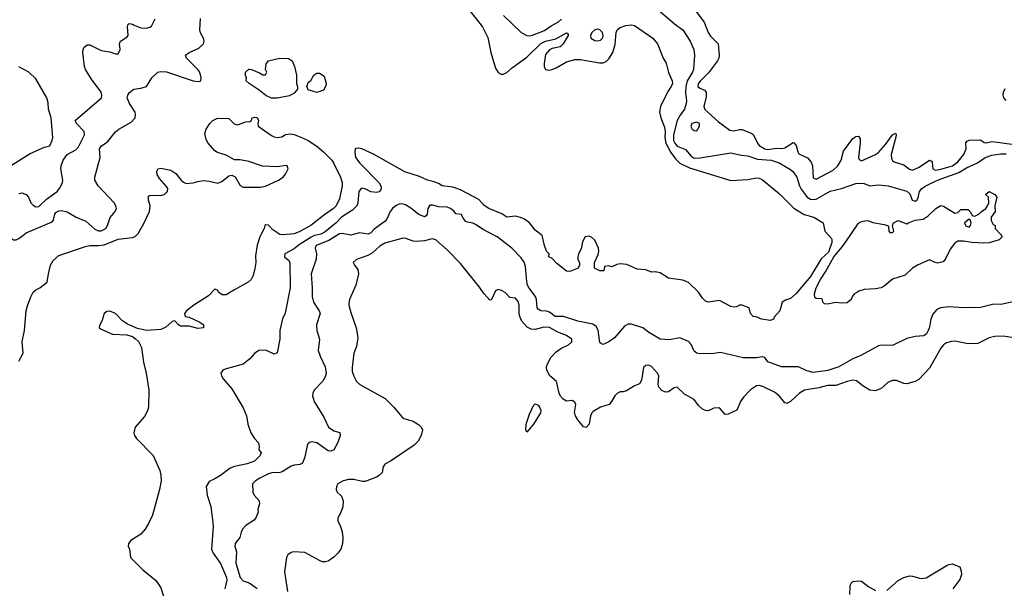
# Model space of a CAD drawing. Header units: inches. Extents: x 1934316 to 2140091, y 524953 to 667329.
# Tile 331 of 384: x 2092235 to 2099178, y 577514 to 581521. Entities that reach past the tile are written whole.
import ezdxf

# ---------------------------------------------------------------- set-up
doc = ezdxf.new("R2010")
doc.units = ezdxf.units.IN
doc.header["$MEASUREMENT"] = 0
doc.layers.add('C0597', color=7, linetype='Continuous')
doc.layers.add('C0598', color=7, linetype='Continuous')

msp = doc.modelspace()

# ---------------------------------------------------------------- linework, layer by layer
at = {"layer": 'C0597', "color": 5}
for points, elevation in [([(2092163.1, 580000), (2092167, 579987), (2092190, 579970.2), (2092210, 579969.2), (2092230, 579977.8), (2092258.3, 580000)], 140), ([(2092230, 579113.4), (2092258.7, 579170), (2092253.1, 579250), (2092268.7, 579330), (2092280.1, 579470), (2092290, 579504.5), (2092312.8, 579567.2), (2092330, 579599.7), (2092350, 579618), (2092377.2, 579630), (2092429, 579670), (2092437.2, 579730), (2092453.3, 579790), (2092470, 579824.9), (2092510, 579859.3), (2092698.3, 579921.7), (2092730.6, 579929.4), (2092790, 579929), (2092830, 579933.9), (2092930, 579973.6), (2093030, 579984.7), (2093050, 579993.8), (2093055.9, 580000)], 120), ([(2093933.4, 580000), (2093928.2, 579990), (2093908.8, 579931.2), (2093896.7, 579856.7), (2093899.5, 579810), (2093893.4, 579766.6), (2093882, 579718), (2093867.3, 579690), (2093846.8, 579670), (2093744.4, 579615.6), (2093690, 579580.7), (2093662.7, 579582.7), (2093638.7, 579598.7), (2093630, 579614), (2093610, 579622), (2093566.2, 579573.8), (2093462.8, 579510), (2093411, 579470), (2093398, 579450), (2093402, 579430), (2093430, 579424), (2093506, 579390), (2093532, 579370), (2093532, 579350), (2093490, 579344.5), (2093430, 579360.7), (2093370, 579361.2), (2093355.3, 579370), (2093330, 579398), (2093310, 579394), (2093265.1, 579354.9), (2093230, 579336.9), (2093129.3, 579330.7), (2093065.3, 579345.3), (2092995.1, 579375.1), (2092959.6, 579399.6), (2092909.5, 579450), (2092870, 579466), (2092850, 579465.1), (2092830.6, 579450), (2092816.4, 579403.6), (2092797.3, 579362.7), (2092796.3, 579350), (2092810, 579339.3), (2092890, 579303.6), (2092990, 579299.6), (2093030, 579287.8), (2093052.8, 579272.8), (2093072.6, 579252.6), (2093094, 579210), (2093107.6, 579107.6), (2093126.4, 579030), (2093145.5, 578910), (2093144.1, 578790), (2093135.8, 578764.2), (2093114.7, 578725.3), (2093050.3, 578650), (2093039.5, 578610), (2093045.3, 578590), (2093058.3, 578570), (2093175.3, 578450), (2093224.2, 578344.2), (2093231.1, 578311.1), (2093231.9, 578270), (2093221.5, 578210), (2093171.3, 578028.7), (2093144.2, 577970), (2093119.7, 577930), (2093090, 577895), (2093017.6, 577850), (2093002, 577830), (2093000.7, 577810), (2093010.4, 577790), (2093016.3, 577730), (2093104.1, 577644.1), (2093192.2, 577570), (2093208.5, 577550), (2093230, 577517.3), (2093266.3, 577406.3)], 120), ([(2094317.3, 580000), (2094310, 579998.3), (2094290, 579988.7), (2094199.1, 579930), (2094170, 579905), (2094104.1, 579870), (2094103.2, 579850), (2094130, 579826), (2094140.5, 579810), (2094143.1, 579630), (2094106.9, 579453.1), (2094087.9, 579412.1), (2094068.5, 579330), (2094070.3, 579270), (2094050, 579173.2), (2094030, 579163.5), (2093970, 579191.6), (2093922, 579190), (2093890.6, 579169.4), (2093858.8, 579130), (2093810, 579092.3), (2093682.9, 579057.1), (2093667.3, 579050), (2093654, 579030), (2093658, 579010), (2093670, 578990.8), (2093730, 578918.8), (2093810, 578784.7), (2093834.8, 578730), (2093844.7, 578670), (2093866, 578610), (2093891, 578570), (2093918, 578538), (2093924.7, 578510), (2093922, 578490), (2093938, 578470), (2093930.8, 578450), (2093890.5, 578410), (2093838.8, 578390), (2093750, 578372.1), (2093719, 578361), (2093650, 578309.6), (2093610, 578284.5), (2093570, 578266.6), (2093548.9, 578230), (2093556, 578170), (2093583.9, 578090), (2093596.8, 577976.8), (2093598.7, 577950), (2093588, 577790), (2093600.4, 577760.4), (2093650, 577687.9), (2093693.3, 577590), (2093696.2, 577570), (2093680.8, 577510)], 140), ([(2094472.4, 580000), (2094414.5, 579965.5), (2094324.7, 579930), (2094319.6, 579910), (2094327.8, 579870), (2094326.5, 579833.5), (2094290.4, 579730), (2094298, 579630), (2094297.1, 579570), (2094307.3, 579530), (2094347.8, 579470), (2094352.8, 579450), (2094327.6, 579370), (2094329.3, 579330), (2094347.9, 579270), (2094340.4, 579190), (2094353.4, 579150), (2094390, 579074), (2094396.5, 579030), (2094390, 579002.9), (2094370, 578971.6), (2094310.4, 578910), (2094301.6, 578890), (2094299.3, 578870), (2094312.2, 578830), (2094380.4, 578720.4), (2094412.8, 578650), (2094450, 578622.6), (2094491.6, 578611.6), (2094495.8, 578590), (2094479.1, 578540.9), (2094450, 578489.6), (2094430, 578479.6), (2094410, 578482.4), (2094330, 578539.8), (2094294.1, 578545.9), (2094278.7, 578541.3), (2094267.6, 578532.4), (2094262, 578518), (2094243.5, 578430), (2094226.7, 578393.3), (2094210, 578385.3), (2094170, 578381.6), (2094150, 578374.4), (2094086.4, 578333.6), (2094070, 578329.2), (2094011.8, 578328.2), (2093990, 578321.3), (2093928.9, 578290), (2093898, 578270), (2093877.3, 578250), (2093879.5, 578190), (2093889.3, 578169.3), (2093924.4, 578130), (2093925.5, 578110), (2093914.4, 578070), (2093915.8, 578050), (2093899.5, 578010), (2093887.2, 577992.8), (2093830, 577955.5), (2093805, 577930), (2093795.8, 577910), (2093788.2, 577871.8), (2093755.5, 577830), (2093753, 577810), (2093763.6, 577770), (2093758.2, 577690), (2093790, 577588.9), (2093810, 577565.6), (2093853.2, 577553.2), (2093899.7, 577519.7), (2093910.3, 577510)], 160), ([(2099262.1, 579537.9), (2099154.3, 579514.3), (2099104.2, 579515.8), (2099010, 579493.3), (2098890, 579491.1), (2098790, 579496.5), (2098727.3, 579490), (2098702, 579478), (2098673.4, 579446.6), (2098659.7, 579410), (2098650, 579354), (2098641.1, 579330), (2098630, 579307), (2098610, 579292), (2098550, 579287), (2098490, 579273.6), (2098390, 579224.2), (2098310, 579228), (2098290, 579223.5), (2098166.7, 579153.3), (2098108.9, 579131.1), (2098010, 579074.1), (2097932.2, 579047.8), (2097830, 579035), (2097785.2, 579045.2), (2097726.6, 579073.4), (2097606.6, 579073.4), (2097509.4, 579110), (2097490, 579139), (2097470, 579145.6), (2097430, 579137.2), (2097337.2, 579137.2), (2097175.6, 579175.6), (2097128.8, 579168.8), (2097030, 579165.3), (2097010, 579170.9), (2096990, 579185.7), (2096970, 579232.3), (2096950, 579254), (2096890, 579277.6), (2096815.8, 579264.2), (2096750, 579269.8), (2096670, 579317.7), (2096629.8, 579349.8), (2096550, 579376), (2096526, 579374), (2096499.3, 579360.7), (2096430, 579278), (2096390, 579249.6), (2096350, 579232.7), (2096337.5, 579237.5), (2096326.6, 579246.6), (2096322.6, 579262.6), (2096313.9, 579333.9), (2096299.2, 579359.2), (2096276.2, 579376.2), (2096170, 579396.7), (2096070, 579428.5), (2096010, 579429.5), (2095970, 579459.4), (2095950, 579467), (2095909.9, 579469.9), (2095890, 579480.4), (2095883.2, 579490), (2095879, 579550), (2095872, 579570), (2095827.9, 579627.9), (2095816.7, 579650), (2095810, 579675.1), (2095802.4, 579782.4), (2095791.4, 579811.4), (2095770, 579841.4), (2095704.6, 579910), (2095601.8, 579990), (2095583.1, 580000)], 160), ([(2097939.4, 580000), (2097958.3, 579978.3), (2097962.7, 579970), (2097960.9, 579950), (2097937.8, 579882.2), (2097885.2, 579834.8), (2097810, 579712.1), (2097710, 579591.3), (2097670, 579557), (2097634.8, 579545.2), (2097612, 579530), (2097594.8, 579470), (2097554.8, 579425.2), (2097550, 579409.2), (2097530, 579402), (2097466, 579410), (2097427.3, 579427.3), (2097408, 579430), (2097388.7, 579450), (2097378, 579490), (2097330, 579508.7), (2097311.6, 579508.4), (2097290, 579498), (2097270, 579495.3), (2097250, 579499), (2097170, 579541.2), (2097090, 579529.4), (2097070, 579536), (2097050, 579557.2), (2097021.2, 579601.1), (2096949.8, 579669.8), (2096910, 579684.2), (2096810, 579698.9), (2096750, 579737), (2096716, 579744), (2096690, 579742), (2096650, 579758), (2096590, 579762), (2096515.1, 579795.1), (2096470, 579800.7), (2096444.4, 579795.6), (2096410, 579778), (2096390, 579786), (2096358, 579782), (2096354, 579750), (2096326, 579750), (2096288, 579770), (2096288, 579810), (2096313.4, 579866.6), (2096318.9, 579890), (2096316, 579910), (2096290, 579966.3), (2096270, 579985.7), (2096250, 579995.6), (2096222, 579990), (2096204.4, 579955.6), (2096194.4, 579905.6), (2096176, 579870), (2096171.6, 579851.6), (2096171.3, 579830), (2096182, 579810), (2096182, 579790), (2096172, 579770), (2096113.2, 579746.8), (2096090, 579749.4), (2096022.5, 579802.5), (2095990, 579838), (2095966, 579850), (2095968, 579870), (2095949.1, 579889.1), (2095934.5, 579930), (2095919.1, 579999.1), (2095918, 580000)], 140), ([(2099157, 580000), (2099162, 579990), (2099142, 579970), (2099070, 579949), (2099030, 579945.2), (2098949.6, 579949.6), (2098890, 579960.9), (2098850, 579959.3), (2098830, 579945.2), (2098795.9, 579904.1), (2098764, 579836), (2098746, 579814), (2098710, 579805.2), (2098689.4, 579809.4), (2098650, 579828.7), (2098570, 579794), (2098531.3, 579770), (2098478.5, 579721.5), (2098390, 579691.5), (2098330, 579642.6), (2098310, 579631.3), (2098270, 579623), (2098190, 579619.5), (2098152.5, 579607.5), (2098116.8, 579583.2), (2098107.3, 579572.7), (2098098, 579550), (2098070, 579526), (2098030, 579522.7), (2097990, 579526.6), (2097930, 579515.3), (2097910, 579518), (2097898, 579530), (2097895.3, 579550), (2097890, 579554), (2097850, 579555.3), (2097842, 579562), (2097839.6, 579590), (2097851.1, 579630), (2097881.1, 579690), (2097916.5, 579743.5), (2097976.2, 579850), (2098037.5, 579922.5), (2098090.9, 580000)], 140), ([(2099230, 579281), (2099170, 579290.9), (2099110, 579289), (2099070, 579278.2), (2098990, 579238.7), (2098970, 579236.2), (2098910, 579238.9), (2098830, 579255.8), (2098806, 579254), (2098770, 579242.5), (2098750, 579229.8), (2098730, 579206.6), (2098650, 579065.4), (2098574, 578986), (2098548.2, 578970), (2098490, 578954.6), (2098470, 578956.4), (2098417.6, 578977.6), (2098390, 578977.2), (2098356.5, 578963.5), (2098310, 578922.2), (2098270, 578904.6), (2098230, 578910.8), (2098179.7, 578939.7), (2098134.9, 578974.9), (2098110, 578979.9), (2098070, 578971.1), (2097990, 578943.7), (2097930, 578941.7), (2097870, 578925.4), (2097769.1, 578910.9), (2097733.6, 578890), (2097670, 578830.6), (2097650, 578818.5), (2097638.9, 578818.9), (2097630, 578819.7), (2097591, 578871), (2097556.5, 578896.5), (2097476, 578936), (2097450, 578942.1), (2097430, 578939.4), (2097388, 578912), (2097339.8, 578860.2), (2097318, 578830), (2097291.4, 578768.6), (2097230, 578741.1), (2097210, 578738), (2097170, 578785.2), (2097130, 578784), (2097090, 578765.2), (2097070, 578766.6), (2097050, 578776.3), (2097021.5, 578801.5), (2096990, 578843.6), (2096922.7, 578882.7), (2096870, 578931.6), (2096850, 578927), (2096810, 578898.4), (2096790, 578897), (2096764.9, 578904.9), (2096742, 578930), (2096737, 578950), (2096740.9, 579010), (2096732, 579030), (2096690, 579076.9), (2096670, 579085.1), (2096650, 579084.5), (2096633.4, 579070), (2096618.8, 578981.2), (2096604.5, 578955.5), (2096570, 578941.2), (2096514.6, 578905.4), (2096490, 578898), (2096470, 578898), (2096450, 578889.3), (2096430.7, 578870), (2096407.7, 578830), (2096390.4, 578809.6), (2096330, 578789.7), (2096279.7, 578760.3), (2096268.9, 578750), (2096260.9, 578730), (2096250.3, 578669.7), (2096230, 578646), (2096210, 578652.7), (2096170, 578700.9), (2096154.7, 578730), (2096148, 578752), (2096155.8, 578810), (2096150, 578825.2), (2096130, 578836), (2096090, 578833.1), (2096066.2, 578846.2), (2096048.4, 578868.4), (2096039.1, 578890), (2096021.1, 578970), (2095972.2, 579010), (2095952.1, 579050), (2095949.7, 579070.3), (2095953.6, 579090), (2095979.4, 579140.6), (2096018.9, 579181.1), (2096050, 579203), (2096104, 579230), (2096129, 579250), (2096129, 579270), (2096090, 579295.1), (2096030, 579318.9), (2095970, 579350.6), (2095930, 579355), (2095870, 579336.5), (2095840.7, 579340.7), (2095813.5, 579353.5), (2095776, 579396), (2095761.3, 579430), (2095756.3, 579450), (2095758, 579510), (2095750, 579535.3), (2095730, 579559), (2095690, 579562), (2095659, 579599), (2095633.2, 579613.2), (2095610, 579619), (2095590.9, 579609.1), (2095561, 579550), (2095550, 579545.1), (2095510, 579587.8), (2095476.1, 579636.1), (2095342.3, 579802.3), (2095250, 579899.9), (2095170, 579968.8), (2095143.9, 579976.1), (2095090, 579961.8), (2095030, 579957.6), (2095010, 579959.1), (2094950, 579980.5), (2094930, 579979.7), (2094810, 579946.4), (2094775.2, 579924.8), (2094723.3, 579876.7), (2094690, 579858.7), (2094610.8, 579830), (2094586.8, 579810), (2094596, 579790), (2094619.9, 579759.9), (2094624.9, 579730), (2094604.9, 579650), (2094560.7, 579550), (2094556.8, 579523.2), (2094556.3, 579510), (2094570, 579458), (2094608, 579350), (2094618.8, 579281.2), (2094610, 579218), (2094590.4, 579169.6), (2094579.1, 579070), (2094580.4, 579040.4), (2094590, 579007.7), (2094610, 578970.5), (2094633, 578950), (2094811.2, 578851.2), (2094874, 578790), (2094930, 578721), (2094944.7, 578710), (2095010, 578690.8), (2095047.5, 578667.5), (2095067.1, 578647.1), (2095074.8, 578630), (2095066, 578590), (2095044.7, 578550), (2095017.5, 578522.5), (2094850, 578409), (2094810, 578388.7), (2094798.8, 578370), (2094790.8, 578330), (2094770.4, 578309.6), (2094750, 578297.2), (2094670, 578266.6), (2094650, 578266.6), (2094590, 578281.3), (2094550, 578279.7), (2094510.3, 578269.7), (2094479.1, 578250), (2094468.9, 578231.1), (2094466, 578210), (2094474.4, 578190), (2094503.3, 578163.3), (2094516.1, 578130), (2094513.1, 578086.9), (2094496.9, 578043.1), (2094478, 578010), (2094478.9, 577990), (2094498, 577950), (2094510, 577911.3), (2094512.9, 577870), (2094510.2, 577829.8), (2094498.4, 577790), (2094478.6, 577761.4), (2094450, 577732.3), (2094410, 577706), (2094390, 577699.3), (2094370, 577700.9), (2094350, 577709.3), (2094246.5, 577766.5), (2094169.1, 577770.9), (2094150, 577765.6), (2094125.5, 577750), (2094117.1, 577730), (2094102.4, 577630), (2094122.4, 577490)], 180), ([(2098350, 577498.9), (2098430, 577567.6), (2098470, 577590.3), (2098510, 577600.4), (2098530, 577599.3), (2098590, 577582), (2098627.7, 577587.7), (2098780.1, 577679.9), (2098810, 577687), (2098864.9, 577664.9), (2098874.2, 577634.2), (2098874.9, 577610), (2098864.4, 577575.6), (2098815.3, 577510)], 180), ([(2098088.7, 577470), (2098091.1, 577530), (2098096.9, 577550), (2098110, 577561.1), (2098150, 577566.5), (2098170, 577563.6), (2098223, 577523), (2098270, 577497.3)], 180)]:
    msp.add_lwpolyline(points, dxfattribs=dict(at, elevation=elevation))
at = {"layer": 'C0597', "color": 5, "elevation": 180}
msp.add_lwpolyline([(2095810, 578614), (2095802.9, 578630), (2095807.4, 578670), (2095830, 578741), (2095858, 578802), (2095870, 578813.4), (2095890, 578804.4), (2095901.1, 578790), (2095910.2, 578770), (2095908, 578750), (2095858.4, 578670)], close=True, dxfattribs=at)
at = {"layer": 'C0598', "color": 5}
for points, elevation in [([(2092230, 580296.5), (2092250, 580300.7), (2092280.4, 580290), (2092296, 580270), (2092314.4, 580230), (2092330, 580212.7), (2092350, 580202), (2092370, 580204.2), (2092424.1, 580255.9), (2092500.4, 580310), (2092516.8, 580330), (2092535.8, 580370), (2092538.7, 580390), (2092525.6, 580470), (2092527.9, 580490), (2092542.5, 580530), (2092569.6, 580570.4), (2092630, 580603.3), (2092650, 580625), (2092693.2, 580710), (2092690, 580733.3), (2092634.7, 580790), (2092627.1, 580810), (2092812, 580970), (2092814.7, 580990), (2092809.7, 581010), (2092742.5, 581102.5), (2092699.8, 581170), (2092692.5, 581190), (2092680.2, 581290), (2092682.2, 581310), (2092690, 581327.9), (2092710, 581344.2), (2092730, 581343.2), (2092810, 581304.4), (2092870, 581293.4), (2092910, 581280.7), (2092930, 581281), (2092942.7, 581310), (2092939.3, 581350), (2092945.2, 581370), (2092990, 581397.3), (2092999.5, 581410), (2092996.2, 581470), (2092999.3, 581490), (2093006.4, 581493.6), (2093029.8, 581490.2), (2093041.7, 581481.7), (2093090, 581464.1), (2093130, 581461.7), (2093152.2, 581467.8), (2093163.8, 581476.2), (2093190, 581527)], 160), ([(2092258.3, 580000), (2092281.6, 580018.4), (2092464.4, 580095.6), (2092472.7, 580107.3), (2092483.1, 580150), (2092490, 580161.6), (2092510, 580174.2), (2092530, 580175.6), (2092570, 580166.5), (2092633.1, 580130), (2092701.3, 580101.3), (2092764.7, 580044.7), (2092790, 580031.8), (2092810, 580031.8), (2092842.4, 580050), (2092854.5, 580070), (2092872.7, 580127.3), (2092907.6, 580170), (2092918.4, 580190), (2092914, 580210), (2092901.3, 580230), (2092788.7, 580350), (2092765.7, 580390), (2092764.4, 580410), (2092802.4, 580550), (2092797, 580610), (2092810, 580630.4), (2092857.7, 580662.3), (2092909.6, 580730), (2092934, 580750), (2093021.4, 580798.6), (2093049.8, 580830), (2093052.7, 580850), (2093048.9, 580870), (2093008.3, 580930), (2092994, 580970), (2092998, 580990), (2093010, 581006.8), (2093039, 581030), (2093090, 581038), (2093129.8, 581050.2), (2093167.4, 581110), (2093210, 581150.2), (2093230, 581156.6), (2093270, 581153.9), (2093459.1, 581090), (2093494.4, 581085.6), (2093512.3, 581090), (2093514.5, 581110), (2093505.6, 581150), (2093492.2, 581170), (2093410.8, 581250), (2093404.8, 581270), (2093431.2, 581290), (2093498.8, 581321.2), (2093530, 581351), (2093534.7, 581370), (2093532, 581390), (2093510, 581427.6), (2093504.6, 581450), (2093511, 581530)], 140), ([(2095410, 581582.3), (2095498.3, 581470), (2095535, 581395), (2095556.8, 581290), (2095590, 581179.6), (2095610, 581148.2), (2095630, 581136.9), (2095643.6, 581136.4), (2095670, 581148), (2095710, 581185), (2095810, 581255.6), (2095910, 581353.7), (2095942.9, 581370), (2096014.8, 581385.2), (2096090, 581427.3), (2096102, 581422), (2096103, 581410), (2096067.4, 581350), (2096044.9, 581330), (2095990, 581318.8), (2095971.1, 581308.9), (2095943.5, 581276.5), (2095933, 581213), (2095933.4, 581190), (2095943, 581170), (2095965.9, 581165.9), (2095990, 581170.8), (2096017.9, 581182.1), (2096090, 581224.1), (2096150, 581239.6), (2096190, 581239.6), (2096324.2, 581215.8), (2096350, 581217.8), (2096370, 581227.1), (2096390, 581244.7), (2096417.5, 581290), (2096433.5, 581346.5), (2096442, 581430), (2096449.1, 581450.9), (2096470, 581466.5), (2096510, 581479.7), (2096550, 581484.4), (2096570, 581478.9), (2096698.3, 581390), (2096731.3, 581350), (2096772.9, 581250), (2096793.2, 581213.2), (2096809.4, 581149.3), (2096834.9, 581090), (2096837, 581070), (2096828.8, 581050), (2096804.5, 581015.5), (2096752.9, 580910), (2096745.4, 580870), (2096754.7, 580830), (2096782.2, 580762.2), (2096787.1, 580730), (2096783.7, 580690), (2096791.5, 580650), (2096825.2, 580585.2), (2096859.3, 580539.3), (2096890.5, 580510.5), (2096957.2, 580477.2), (2097250, 580387.3), (2097370, 580395.2), (2097430, 580406.5), (2097450, 580404.7), (2097470, 580395.2), (2097593.3, 580293.3), (2097693.7, 580193.7), (2097767.5, 580147.5), (2097835.8, 580130), (2097900.3, 580090), (2097913.2, 580030), (2097939.4, 580000)], 140), ([(2095645.3, 581550), (2095770, 581431.6), (2095810, 581410.2), (2095830, 581408.1), (2095850, 581411.2), (2095934.6, 581445.4), (2095981.6, 581478.4), (2096033.8, 581506.2), (2096055.6, 581524.4)], 160), ([(2096750, 581579.5), (2096852.2, 581492.2), (2096911.5, 581450), (2096962.1, 581370), (2096987.9, 581310), (2096994, 581270), (2096985.9, 581170), (2096980.1, 581150), (2096941.1, 581090), (2096932.4, 581050), (2096928.6, 581008.6), (2096936.8, 580950), (2096934.4, 580930), (2096922.3, 580890), (2096891, 580849), (2096871.3, 580810), (2096846.3, 580710), (2096846.2, 580670), (2096854.1, 580650), (2096870, 580630.1), (2096930, 580606.2), (2096970, 580558), (2096990, 580545), (2097033.6, 580546.4), (2097250, 580583.2), (2097325.7, 580565.7), (2097370, 580560.9), (2097437.5, 580537.5), (2097533.4, 580530), (2097590, 580512.4), (2097670, 580465.8), (2097690, 580449.1), (2097713.8, 580410), (2097733.5, 580350), (2097746.1, 580326.1), (2097786.9, 580270), (2097810, 580256.8), (2097830, 580252.7), (2097850, 580255.4), (2097950, 580313.4), (2098029, 580331), (2098130, 580366), (2098170, 580368), (2098190, 580366.3), (2098230, 580350.3), (2098290, 580358), (2098359.1, 580350), (2098491.2, 580311.3), (2098512.7, 580292.7), (2098527.1, 580250), (2098550, 580240.7), (2098561.5, 580250), (2098570, 580266), (2098580.7, 580310), (2098596.2, 580330), (2098624.1, 580350), (2098706.3, 580390), (2098856.2, 580443.8), (2098910, 580477.4), (2098988.7, 580511.3), (2099043.1, 580550), (2099090, 580567.2), (2099150, 580576), (2099190, 580574.8)], 160), ([(2097001.8, 581581.8), (2097062.3, 581502.3), (2097088.4, 581430), (2097105, 581405), (2097160.5, 581350), (2097166.7, 581270), (2097165.4, 581250), (2097156.2, 581230), (2097092.7, 581147.3), (2097035.8, 581090), (2097020.2, 581070), (2097015.6, 581050), (2097030, 581037.3), (2097063.2, 581023.2), (2097076.1, 581010), (2097076.4, 580976.4), (2097058.4, 580910), (2097066.7, 580886.7), (2097162.1, 580802.1), (2097241.9, 580741.9), (2097270, 580736.9), (2097310, 580747.3), (2097330, 580746.4), (2097397.6, 580717.6), (2097410, 580708.7), (2097438, 580650), (2097450, 580634.7), (2097488.6, 580610), (2097510, 580607), (2097570, 580614.6), (2097610, 580613), (2097630, 580618.7), (2097690, 580654.4), (2097692.9, 580652.9), (2097710, 580634), (2097721.8, 580590), (2097730, 580576), (2097790, 580547.3), (2097817, 580516.9), (2097826, 580490), (2097830, 580407.3), (2097850, 580396.5), (2097970, 580461.1), (2098003.8, 580490), (2098027.5, 580530), (2098044.9, 580595.1), (2098110, 580682.6), (2098130, 580697.4), (2098150, 580699.3), (2098160.7, 580680.7), (2098161.1, 580650), (2098149.2, 580550), (2098155.3, 580535.3), (2098170, 580525.3), (2098270, 580570.1), (2098290, 580585.6), (2098339.3, 580640.7), (2098390, 580708.9), (2098410, 580720.5), (2098414.4, 580710), (2098412.7, 580692.7), (2098379.3, 580570), (2098381.7, 580541.7), (2098388.3, 580528.3), (2098400.2, 580520.2), (2098470, 580498.5), (2098510, 580467.4), (2098530, 580461.5), (2098578.2, 580481.8), (2098650, 580530.3), (2098664.7, 580524.7), (2098670, 580516), (2098674.6, 580470), (2098690, 580461.4), (2098730, 580467.1), (2098812, 580490), (2098850, 580519.8), (2098892.4, 580570), (2098907.6, 580610), (2098907, 580653), (2098916, 580664), (2098930, 580670.8), (2099010, 580674.9), (2099035, 580655), (2099050, 580652.4), (2099090, 580661.3), (2099110, 580661), (2099230, 580643)], 180), ([(2092170, 580491.2), (2092310, 580577.5), (2092410, 580622), (2092447.3, 580632.7), (2092465.1, 580670), (2092468.4, 580690), (2092457.7, 580830), (2092438, 580890), (2092435.6, 580935.6), (2092427.3, 580970), (2092350, 581104), (2092299, 581150), (2092230, 581189.4)], 180), ([(2099190, 580950.7), (2099174.9, 580970), (2099169.9, 580989.9), (2099172.5, 581010), (2099184.8, 581035.2)], 180), ([(2093055.9, 580000), (2093070, 580014.9), (2093110, 580083.8), (2093151.1, 580170), (2093156.2, 580210), (2093144, 580250), (2093142.9, 580277.1), (2093150, 580282.8), (2093170, 580284.9), (2093230, 580282), (2093254.5, 580290), (2093276.3, 580310), (2093278.7, 580330), (2093270, 580346), (2093221.7, 580401.7), (2093203.7, 580430), (2093200.9, 580450), (2093210, 580470.8), (2093230, 580475.5), (2093301.3, 580461.3), (2093337, 580437), (2093374, 580390), (2093390, 580376.3), (2093410, 580367.2), (2093458, 580370), (2093490, 580380.5), (2093530, 580386.4), (2093570, 580383.8), (2093631.6, 580368.4), (2093660.1, 580379.9), (2093710, 580421), (2093730, 580424.7), (2093754.4, 580414.4), (2093790, 580352), (2093810, 580341), (2093930, 580341.6), (2093968.5, 580348.5), (2094059.3, 580390), (2094093.2, 580410), (2094110, 580431.3), (2094128.7, 580470), (2094122, 580490), (2094113.1, 580493.1), (2094050, 580482.9), (2093947.9, 580487.9), (2093850, 580522), (2093790, 580532), (2093750, 580532.3), (2093690, 580567), (2093630, 580585.6), (2093610, 580597), (2093562.9, 580650), (2093550, 580675.3), (2093541.5, 580718.5), (2093549, 580750), (2093575.3, 580790), (2093598, 580810), (2093630, 580826.8), (2093710, 580824.7), (2093746.6, 580786.6), (2093770, 580780.5), (2093830, 580800.5), (2093857.5, 580802.5), (2093869.2, 580810.8), (2093874, 580830), (2093890, 580833.6), (2093910, 580831), (2093919.5, 580810), (2093914, 580790), (2093917.1, 580770), (2094010, 580705.3), (2094030, 580694.6), (2094050, 580690.3), (2094083.9, 580696.1), (2094110, 580712.8), (2094143.5, 580716.5), (2094170, 580711.5), (2094230, 580687.5), (2094270.2, 580670), (2094330.9, 580630), (2094378.2, 580590), (2094434.9, 580530), (2094450, 580508), (2094496.3, 580410), (2094509.3, 580370), (2094510, 580349), (2094490, 580258), (2094467.4, 580210), (2094447.8, 580190), (2094378, 580142), (2094287.3, 580070), (2094210, 580027.2), (2094170, 580011.4), (2094090, 580003.5), (2094070, 580007.2), (2094021, 580041), (2093990, 580073.6), (2093970, 580076), (2093962.8, 580070), (2093959.1, 580050), (2093933.4, 580000)], 120), ([(2095918, 580000), (2095870, 580037.2), (2095829.5, 580089.5), (2095794.8, 580114.8), (2095767.2, 580127.2), (2095730, 580136), (2095670, 580129.5), (2095633.6, 580153.6), (2095542.7, 580190), (2095510, 580212.3), (2095473.4, 580253.4), (2095342.9, 580322.9), (2095290, 580341.4), (2095214, 580350), (2095187, 580367), (2095158, 580378), (2095110, 580389.9), (2095054.7, 580414.7), (2094950, 580448.9), (2094730, 580573.3), (2094646.6, 580610), (2094624.8, 580615.2), (2094606.1, 580613.9), (2094600.7, 580610), (2094598, 580590), (2094603.1, 580550), (2094632.9, 580510), (2094769.2, 580370), (2094781.2, 580350), (2094784.9, 580330), (2094779.7, 580320.3), (2094770, 580306.9), (2094750, 580302), (2094710, 580308.2), (2094670, 580329.7), (2094650, 580334.3), (2094642, 580330), (2094626.2, 580310), (2094618.2, 580230), (2094612.1, 580210), (2094582.3, 580177.7), (2094503.1, 580130), (2094465.5, 580090), (2094390, 580026.8), (2094359.5, 580010), (2094317.3, 580000)], 140), ([(2098090.9, 580000), (2098150, 580085.8), (2098170, 580098.6), (2098206.2, 580106.2), (2098223.4, 580103.4), (2098250.6, 580090.6), (2098330, 580077.6), (2098354, 580070), (2098362, 580062), (2098363, 580030), (2098370, 580020.7), (2098390, 580020.7), (2098399.3, 580030), (2098390, 580068), (2098386, 580070), (2098389.2, 580070.8), (2098397.2, 580090), (2098430, 580104.9), (2098490, 580081), (2098502, 580090), (2098550, 580107), (2098605.1, 580114.9), (2098641.3, 580138.7), (2098695.3, 580190), (2098730, 580211), (2098750, 580206), (2098830, 580158), (2098850, 580162), (2098870, 580182), (2098922, 580182), (2098942, 580162), (2098950, 580142), (2098970, 580136), (2098998, 580150), (2099013.6, 580166.4), (2099048, 580190), (2099056.4, 580203.6), (2099068, 580230), (2099066, 580270), (2099046, 580290), (2099070, 580311), (2099111.3, 580290), (2099124.7, 580270), (2099112, 580210), (2099114, 580170), (2099084.7, 580130), (2099084.7, 580104.7), (2099098, 580078), (2099114, 580070), (2099114, 580050), (2099152, 580010), (2099157, 580000)], 140), ([(2095583.1, 580000), (2095502.8, 580042.8), (2095450, 580077.9), (2095430, 580087.2), (2095393.1, 580093.1), (2095379.7, 580099.7), (2095361.2, 580121.2), (2095350, 580148), (2095310, 580153.2), (2095298, 580170), (2095271.6, 580190), (2095250, 580199.8), (2095190, 580201.5), (2095145.7, 580214.3), (2095126.6, 580213.4), (2095113.4, 580190), (2095107.7, 580150), (2095101.4, 580138.6), (2095090, 580132.3), (2095050, 580147.8), (2094992.6, 580192.6), (2094955, 580215), (2094930, 580222.5), (2094910, 580220.5), (2094890, 580211.5), (2094863, 580190), (2094848.3, 580170), (2094823.9, 580116.1), (2094810, 580099.3), (2094734.8, 580045.2), (2094710, 580018.9), (2094692.2, 580010), (2094630, 580018.4), (2094570, 580002.5), (2094510, 580014.4), (2094491.2, 580011.2), (2094472.4, 580000)], 160)]:
    msp.add_lwpolyline(points, dxfattribs=dict(at, elevation=elevation))
for points, elevation in [([(2096310, 581454.1), (2096290, 581449.9), (2096268.6, 581430), (2096259.8, 581410), (2096261.8, 581390), (2096290, 581374.6), (2096310, 581372), (2096330, 581375.9), (2096344.7, 581390), (2096350, 581408), (2096344.4, 581430), (2096326, 581450)], 160), ([(2094050, 580967.8), (2094010, 580968.7), (2093970, 580987.2), (2093924.7, 581024.7), (2093852.7, 581070), (2093832.7, 581090), (2093834, 581110), (2093826.8, 581126.8), (2093826.6, 581150), (2093850, 581173), (2093853.2, 581173.2), (2093870.6, 581170.6), (2093926.8, 581146.8), (2093950, 581132), (2093967.3, 581132.7), (2093978, 581150), (2093968.7, 581168.7), (2093973.2, 581210), (2093988.7, 581230), (2094066, 581250), (2094130, 581247.7), (2094157.3, 581230), (2094173.4, 581190), (2094187.7, 581130), (2094186.4, 581070), (2094194.9, 581050), (2094193, 581030), (2094170, 581003.6), (2094136.7, 580983.3)], 120), ([(2094330, 581008), (2094270, 581026.6), (2094260.9, 581050), (2094270, 581078), (2094288.9, 581091.1), (2094308, 581130), (2094330, 581144.7), (2094350, 581144.7), (2094382, 581122), (2094396, 581070), (2094390.7, 581049.3), (2094376.8, 581023.2)], 120), ([(2097010, 580798.3), (2096974.8, 580790), (2096968.2, 580768.2), (2096976, 580750), (2096990, 580738.8), (2097010, 580737.3), (2097029.4, 580770), (2097029.3, 580790)], 180), ([(2098930, 580115.3), (2098898, 580090), (2098907.3, 580067.3), (2098930, 580058), (2098939, 580070), (2098944, 580090), (2098938, 580110)], 140)]:
    msp.add_lwpolyline(points, close=True, dxfattribs=dict(at, elevation=elevation))

doc.saveas('drawing.dxf')
